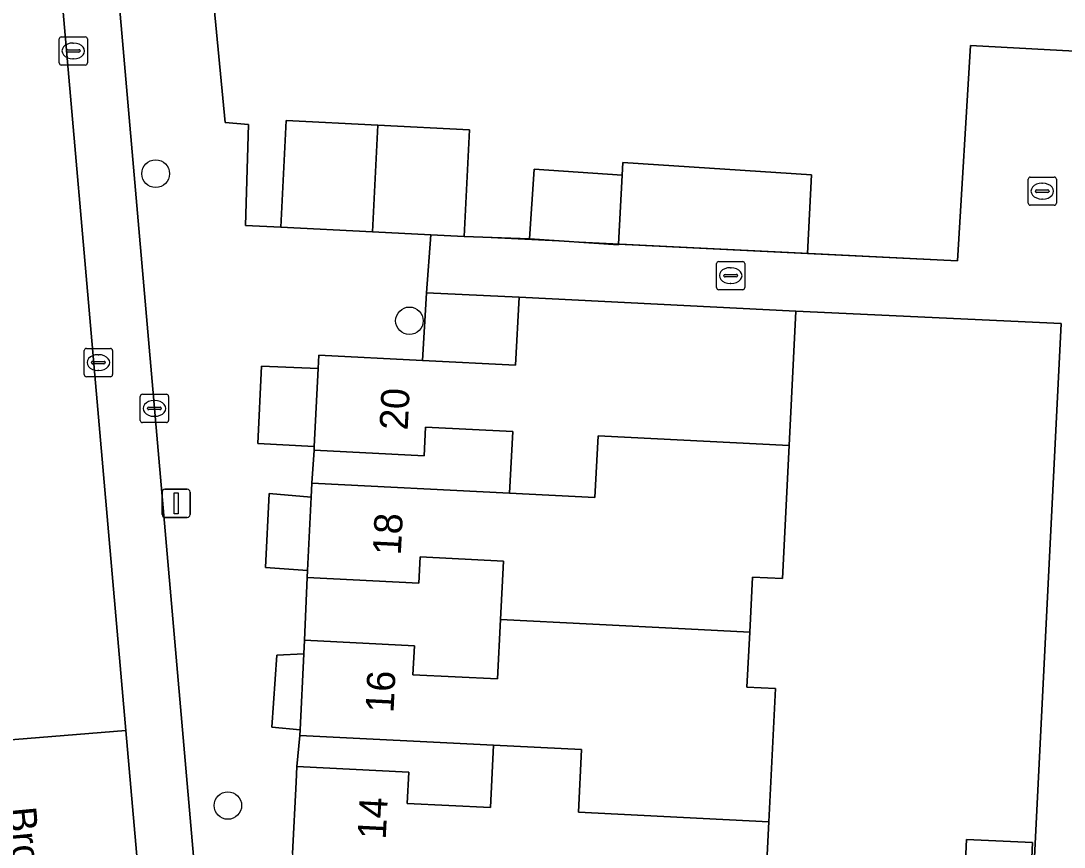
# Model space of a CAD drawing. Extents: x 162989 to 165008, y 383432 to 384338.
# Drawn here: x 164326.35 to 164363.36, y 383840 to 383869.31 of the extents above; entities that cross this region are included whole.
import ezdxf

# ---------------------------------------------------------------- set-up
doc = ezdxf.new("R2010")
doc.units = 0
for name, color, linetype in [('IMGEO_Boom', 7, 'Continuous'), ('IMGEO_Erf', 7, 'Continuous'), ('IMGEO_Groenvoorziening', 7, 'Continuous'), ('IMGEO_Kolk', 7, 'Continuous'), ('IMGEO_Lichtmast', 7, 'Continuous'), ('IMGEO_Muur', 7, 'Continuous'), ('IMGEO_Openbare_ruimte_label', 7, 'Continuous'), ('IMGEO_Pand', 7, 'Continuous'), ('IMGEO_Pand_nummerreeks', 7, 'Continuous'), ('IMGEO_Parkeervlak_open', 7, 'Continuous'), ('IMGEO_Rijbaan_lokaal_open', 7, 'Continuous'), ('IMGEO_Rioolput', 7, 'Continuous'), ('IMGEO_Voetpad_open', 7, 'Continuous')]:
    doc.layers.add(name, color=color, linetype=linetype)

msp = doc.modelspace()

# ---------------------------------------------------------------- linework, layer by layer
at = {"layer": 'IMGEO_Boom'}
for centre in [(164331.132, 383863.892), (164340.134, 383858.673), (164333.693, 383841.479)]:
    msp.add_circle(centre, 0.489, dxfattribs=at)
at = {"layer": 'IMGEO_Erf'}
for points in [[(164331.591, 383886.669), (164333.598, 383865.706), (164334.426, 383865.633), (164334.316, 383862.057), (164335.568, 383861.989), (164335.758, 383865.78), (164339.012, 383865.617), (164342.266, 383865.453), (164342.076, 383861.663), (164344.39, 383861.579), (164344.553, 383864.047), (164347.68, 383863.841), (164347.705, 383864.293), (164354.4, 383863.851), (164354.249, 383861.056), (164359.573, 383860.805), (164360.038, 383868.434), (164383.545, 383867.158)], [(164362.129, 383836.096), (164363.256, 383858.577), (164353.844, 383859.015), (164353.602, 383854.254), (164353.362, 383849.528), (164352.304, 383849.582), (164352.205, 383847.634), (164352.106, 383845.681), (164353.124, 383845.629), (164352.884, 383840.903), (164352.645, 383836.213)]]:
    msp.add_lwpolyline(points, dxfattribs=at)
for points in [[(164340.598, 383857.262), (164343.899, 383857.095), (164344.022, 383859.515), (164340.744, 383859.665)], [(164336.674, 383852.917), (164343.689, 383852.56), (164343.8, 383854.745), (164340.705, 383854.902), (164340.653, 383853.882), (164336.75, 383854.08)], [(164336.416, 383847.343), (164340.312, 383847.145), (164340.259, 383846.12), (164343.258, 383845.968), (164343.365, 383848.075), (164343.47, 383850.145), (164340.516, 383850.295), (164340.469, 383849.362), (164336.504, 383849.563)], [(164336.139, 383842.862), (164340.11, 383842.66), (164340.053, 383841.556), (164343.007, 383841.405), (164343.12, 383843.618), (164336.244, 383843.967)], [(164362.239, 383840.166), (164362.043, 383835.855), (164359.692, 383835.962), (164359.888, 383840.273)]]:
    msp.add_lwpolyline(points, close=True, dxfattribs=at)
at = {"layer": 'IMGEO_Groenvoorziening'}
for points in [[(164336.757, 383854.215), (164336.897, 383856.984), (164334.887, 383857.063), (164334.76, 383854.323)], [(164336.517, 383849.82), (164336.649, 383852.42), (164335.157, 383852.542), (164335.031, 383849.923)], [(164336.254, 383844.16), (164336.392, 383846.865), (164335.433, 383846.813), (164335.257, 383844.264)]]:
    msp.add_lwpolyline(points, close=True, dxfattribs=at)
at = {"layer": 'IMGEO_Kolk'}
for p, q in [((164327.71, 383867.819), (164327.71, 383868.671)), ((164327.785, 383868.745), (164328.637, 383868.745)), ((164328.711, 383868.671), (164328.711, 383867.819)), ((164328.198, 383868.525), (164328.223, 383868.525)), ((164327.969, 383868.239), (164327.969, 383868.251)), ((164328.407, 383868.202), (164328.009, 383868.202)), ((164328.012, 383868.288), (164328.41, 383868.288)), ((164328.221, 383867.965), (164328.196, 383867.965)), ((164328.453, 383868.251), (164328.453, 383868.239)), ((164328.637, 383867.745), (164327.785, 383867.745)), ((164362.081, 383862.845), (164362.081, 383863.697)), ((164362.156, 383863.771), (164363.008, 383863.771)), ((164362.569, 383863.551), (164362.594, 383863.551)), ((164363.082, 383863.697), (164363.082, 383862.845)), ((164362.34, 383863.265), (164362.34, 383863.277)), ((164362.778, 383863.228), (164362.38, 383863.228)), ((164362.383, 383863.314), (164362.781, 383863.314)), ((164362.824, 383863.277), (164362.824, 383863.265)), ((164363.008, 383862.771), (164362.156, 383862.771)), ((164362.592, 383862.991), (164362.567, 383862.991)), ((164351.029, 383859.85), (164351.029, 383860.702)), ((164351.104, 383860.776), (164351.956, 383860.776)), ((164351.517, 383860.556), (164351.542, 383860.556)), ((164352.03, 383860.702), (164352.03, 383859.85)), ((164351.288, 383860.27), (164351.288, 383860.282)), ((164351.726, 383860.233), (164351.328, 383860.233)), ((164351.331, 383860.319), (164351.729, 383860.319)), ((164351.772, 383860.282), (164351.772, 383860.27)), ((164351.54, 383859.996), (164351.515, 383859.996)), ((164351.956, 383859.776), (164351.104, 383859.776)), ((164328.601, 383856.765), (164328.601, 383857.617)), ((164328.676, 383857.691), (164329.528, 383857.691)), ((164329.602, 383857.617), (164329.602, 383856.765)), ((164328.86, 383857.185), (164328.86, 383857.197)), ((164328.903, 383857.234), (164329.301, 383857.234)), ((164329.089, 383857.471), (164329.114, 383857.471)), ((164329.344, 383857.197), (164329.344, 383857.185)), ((164329.298, 383857.148), (164328.9, 383857.148)), ((164329.112, 383856.911), (164329.087, 383856.911)), ((164329.528, 383856.691), (164328.676, 383856.691))]:
    msp.add_line(p, q, dxfattribs=at)
for points in [[(164327.71, 383867.819), (164327.71, 383868.671)], [(164327.785, 383868.745), (164328.637, 383868.745)], [(164328.711, 383868.671), (164328.711, 383867.819)], [(164328.637, 383867.745), (164327.785, 383867.745)], [(164362.081, 383862.845), (164362.081, 383863.697)], [(164362.156, 383863.771), (164363.008, 383863.771)], [(164363.082, 383863.697), (164363.082, 383862.845)], [(164363.008, 383862.771), (164362.156, 383862.771)], [(164351.029, 383859.85), (164351.029, 383860.702)], [(164351.104, 383860.776), (164351.956, 383860.776)], [(164352.03, 383860.702), (164352.03, 383859.85)], [(164351.956, 383859.776), (164351.104, 383859.776)], [(164328.601, 383856.765), (164328.601, 383857.617)], [(164328.676, 383857.691), (164329.528, 383857.691)], [(164329.602, 383857.617), (164329.602, 383856.765)], [(164329.528, 383856.691), (164328.676, 383856.691)]]:
    msp.add_lwpolyline(points, dxfattribs=at)
for centre, radius, start, end in [((164327.787, 383868.669), 0.0765, 91.552, 178.448), ((164327.787, 383868.669), 0.0765, 91.552, 178.448), ((164328.635, 383868.669), 0.0765, 1.552, 88.448), ((164328.635, 383868.669), 0.0765, 1.552, 88.448), ((164328.009, 383868.248), 0.0403, 85.8775, 175.7526), ((164328.006, 383868.238), 0.0366, 178.938, 274.7102), ((164328.41, 383868.245), 0.043, 264.8664, 352.4533), ((164328.414, 383868.25), 0.0386, 1.7309, 96.639), ((164327.787, 383867.821), 0.0765, 181.552, 268.448), ((164327.787, 383867.821), 0.0765, 181.552, 268.448), ((164328.635, 383867.821), 0.0765, 271.552, 358.448), ((164328.635, 383867.821), 0.0765, 271.552, 358.448), ((164362.158, 383863.695), 0.0765, 91.552, 178.448), ((164362.158, 383863.695), 0.0765, 91.552, 178.448), ((164363.006, 383863.695), 0.0765, 1.552, 88.448), ((164363.006, 383863.695), 0.0765, 1.552, 88.448), ((164362.38, 383863.274), 0.0403, 85.8775, 175.7526), ((164362.377, 383863.264), 0.0366, 178.938, 274.7102), ((164362.781, 383863.271), 0.043, 264.8664, 352.4533), ((164362.785, 383863.276), 0.0386, 1.7309, 96.639), ((164362.158, 383862.847), 0.0765, 181.552, 268.448), ((164362.158, 383862.847), 0.0765, 181.552, 268.448), ((164363.006, 383862.847), 0.0765, 271.552, 358.448), ((164363.006, 383862.847), 0.0765, 271.552, 358.448), ((164351.106, 383860.7), 0.0765, 91.552, 178.448), ((164351.106, 383860.7), 0.0765, 91.552, 178.448), ((164351.954, 383860.7), 0.0765, 1.552, 88.448), ((164351.954, 383860.7), 0.0765, 1.552, 88.448), ((164351.328, 383860.279), 0.0403, 85.8775, 175.7526), ((164351.325, 383860.269), 0.0366, 178.938, 274.7102), ((164351.729, 383860.276), 0.043, 264.8664, 352.4533), ((164351.733, 383860.281), 0.0386, 1.7309, 96.639), ((164351.106, 383859.852), 0.0765, 181.552, 268.448), ((164351.106, 383859.852), 0.0765, 181.552, 268.448), ((164351.954, 383859.852), 0.0765, 271.552, 358.448), ((164351.954, 383859.852), 0.0765, 271.552, 358.448), ((164328.678, 383857.615), 0.0765, 91.552, 178.448), ((164328.678, 383857.615), 0.0765, 91.552, 178.448), ((164329.526, 383857.615), 0.0765, 1.552, 88.448), ((164329.526, 383857.615), 0.0765, 1.552, 88.448), ((164328.9, 383857.194), 0.0403, 85.8775, 175.7526), ((164329.305, 383857.196), 0.0386, 1.7309, 96.639), ((164328.897, 383857.184), 0.0366, 178.938, 274.7102), ((164329.301, 383857.191), 0.043, 264.8664, 352.4533), ((164328.678, 383856.767), 0.0765, 181.552, 268.448), ((164328.678, 383856.767), 0.0765, 181.552, 268.448), ((164329.526, 383856.767), 0.0765, 271.552, 358.448), ((164329.526, 383856.767), 0.0765, 271.552, 358.448)]:
    msp.add_arc(centre, radius, start, end, dxfattribs=at)
for centre, major_axis, ratio, start_param, end_param in [((164328.197, 383868.245), (-0.387, 0.002), 0.722429, 4.712389, 7.853982), ((164328.222, 383868.245), (-0.39, 0.002), 0.717154, 1.570796, 4.712389), ((164362.568, 383863.271), (-0.387, 0.002), 0.722429, 4.712389, 7.853982), ((164362.593, 383863.271), (-0.39, 0.002), 0.717154, 1.570796, 4.712389), ((164351.516, 383860.276), (-0.387, 0.002), 0.722429, 4.712389, 7.853982), ((164351.541, 383860.276), (-0.39, 0.002), 0.717154, 1.570796, 4.712389), ((164329.088, 383857.191), (-0.387, 0.002), 0.722429, 4.712389, 7.853982), ((164329.113, 383857.191), (-0.39, 0.002), 0.717154, 1.570796, 4.712389)]:
    msp.add_ellipse(centre, major_axis=major_axis, ratio=ratio, start_param=start_param, end_param=end_param, dxfattribs=at)
at = {"layer": 'IMGEO_Lichtmast'}
for p, q in [((164331.363, 383851.799), (164331.363, 383852.599)), ((164331.363, 383852.599), (164331.363, 383851.799)), ((164331.463, 383852.699), (164332.253, 383852.699)), ((164332.253, 383852.699), (164331.463, 383852.699)), ((164332.353, 383852.599), (164332.353, 383851.799)), ((164332.353, 383851.799), (164332.353, 383852.599)), ((164332.253, 383851.699), (164331.463, 383851.699)), ((164331.463, 383851.699), (164332.253, 383851.699))]:
    msp.add_line(p, q, dxfattribs=at)
msp.add_lwpolyline([(164331.783, 383852.574), (164331.933, 383852.574), (164331.933, 383851.824), (164331.783, 383851.824), (164331.783, 383852.574)], dxfattribs=at)
for centre, start, end in [((164331.463, 383852.599), 90, 180), ((164331.463, 383852.599), 90, 180), ((164332.253, 383852.599), 0, 90), ((164332.253, 383852.599), 360, 90), ((164331.463, 383851.799), 180, 270), ((164331.463, 383851.799), 180, 270), ((164332.253, 383851.799), 270, 0), ((164332.253, 383851.799), 270, 0)]:
    msp.add_arc(centre, 0.1, start, end, dxfattribs=at)
at = {"layer": 'IMGEO_Muur'}
for points in [[(164360.038, 383868.434), (164359.573, 383860.805), (164342.076, 383861.663)], [(164360.038, 383868.434), (164383.545, 383867.158)], [(164353.844, 383859.015), (164363.256, 383858.577), (164362.129, 383836.096)]]:
    msp.add_lwpolyline(points, dxfattribs=at)
at = {"layer": 'IMGEO_Pand'}
for points in [[(164338.822, 383861.826), (164339.012, 383865.617), (164335.758, 383865.78), (164335.568, 383861.989)], [(164338.822, 383861.826), (164340.89, 383861.722), (164342.076, 383861.663), (164342.266, 383865.453), (164339.012, 383865.617)], [(164347.68, 383863.841), (164347.547, 383861.392), (164354.249, 383861.056), (164354.4, 383863.851), (164347.705, 383864.293)], [(164347.68, 383863.841), (164344.553, 383864.047), (164344.39, 383861.579), (164347.546, 383861.371), (164347.547, 383861.392)], [(164343.689, 383852.56), (164346.713, 383852.407), (164346.827, 383854.593), (164353.602, 383854.254), (164353.844, 383859.015), (164344.022, 383859.515), (164343.899, 383857.095), (164340.598, 383857.262), (164336.921, 383857.449), (164336.897, 383856.984), (164336.757, 383854.215), (164336.75, 383854.08), (164340.653, 383853.882), (164340.705, 383854.902), (164343.8, 383854.745)], [(164353.602, 383854.254), (164346.827, 383854.593), (164346.713, 383852.407), (164343.689, 383852.56), (164336.674, 383852.917), (164336.649, 383852.42), (164336.517, 383849.82), (164336.504, 383849.563), (164340.469, 383849.362), (164340.516, 383850.295), (164343.47, 383850.145), (164343.365, 383848.075), (164349.918, 383847.748), (164352.205, 383847.634), (164352.304, 383849.582), (164353.362, 383849.528)], [(164353.124, 383845.629), (164352.106, 383845.681), (164352.205, 383847.634), (164349.918, 383847.748), (164343.365, 383848.075), (164343.258, 383845.968), (164340.259, 383846.12), (164340.312, 383847.145), (164336.416, 383847.343), (164336.392, 383846.865), (164336.254, 383844.16), (164336.244, 383843.967), (164343.12, 383843.618), (164346.243, 383843.463), (164346.127, 383841.246), (164352.884, 383840.903)], [(164352.884, 383840.903), (164346.127, 383841.246), (164346.243, 383843.463), (164343.12, 383843.618), (164343.007, 383841.405), (164340.053, 383841.556), (164340.11, 383842.66), (164336.139, 383842.862), (164336.111, 383842.312), (164335.982, 383839.776), (164335.966, 383839.468), (164337.405, 383839.395), (164342.97, 383839.112), (164342.958, 383838.867), (164346.134, 383838.706), (164346.051, 383836.455), (164352.645, 383836.213)], [(164362.239, 383840.166), (164359.888, 383840.273), (164359.692, 383835.962), (164362.043, 383835.855)]]:
    msp.add_lwpolyline(points, close=True, dxfattribs=at)
at = {"layer": 'IMGEO_Parkeervlak_open'}
msp.add_lwpolyline([(164335.511, 383804.788), (164328.723, 383882.736), (164326.729, 383882.504), (164330.069, 383844.137), (164333.77, 383801.951), (164334.027, 383802.544), (164335.281, 383804.049)], dxfattribs=at)
at = {"layer": 'IMGEO_Rijbaan_lokaal_open'}
for points in [[(164323.319, 383845.744), (164323.505, 383843.603), (164330.069, 383844.137), (164326.729, 383882.504)], [(164340.843, 383722.51), (164335.426, 383783.74), (164333.897, 383800.338), (164333.77, 383801.951), (164330.069, 383844.137), (164323.505, 383843.603), (164323.537, 383843.266), (164328.513, 383787.055), (164328.714, 383784.472), (164334.296, 383721.992)]]:
    msp.add_lwpolyline(points, dxfattribs=at)
at = {"layer": 'IMGEO_Rioolput'}
for p, q in [((164330.588, 383855.139), (164330.588, 383855.991)), ((164330.663, 383856.065), (164331.515, 383856.065)), ((164331.076, 383855.845), (164331.101, 383855.845)), ((164331.589, 383855.991), (164331.589, 383855.139)), ((164330.847, 383855.559), (164330.847, 383855.571)), ((164331.285, 383855.522), (164330.887, 383855.522)), ((164330.89, 383855.608), (164331.288, 383855.608)), ((164331.331, 383855.571), (164331.331, 383855.559)), ((164331.515, 383855.065), (164330.663, 383855.065)), ((164331.099, 383855.285), (164331.074, 383855.285))]:
    msp.add_line(p, q, dxfattribs=at)
for points in [[(164330.588, 383855.139), (164330.588, 383855.991)], [(164330.663, 383856.065), (164331.515, 383856.065)], [(164331.589, 383855.991), (164331.589, 383855.139)], [(164331.515, 383855.065), (164330.663, 383855.065)]]:
    msp.add_lwpolyline(points, dxfattribs=at)
for centre, radius, start, end in [((164330.665, 383855.989), 0.0765, 91.552, 178.448), ((164330.665, 383855.989), 0.0765, 91.552, 178.448), ((164331.513, 383855.989), 0.0765, 1.552, 88.448), ((164331.513, 383855.989), 0.0765, 1.552, 88.448), ((164330.887, 383855.568), 0.0403, 85.8775, 175.7526), ((164330.884, 383855.558), 0.0366, 178.938, 274.7102), ((164331.288, 383855.565), 0.043, 264.8664, 352.4533), ((164331.292, 383855.57), 0.0386, 1.7309, 96.639), ((164330.665, 383855.141), 0.0765, 181.552, 268.448), ((164330.665, 383855.141), 0.0765, 181.552, 268.448), ((164331.513, 383855.141), 0.0765, 271.552, 358.448), ((164331.513, 383855.141), 0.0765, 271.552, 358.448)]:
    msp.add_arc(centre, radius, start, end, dxfattribs=at)
for centre, major_axis, ratio, start_param, end_param in [((164331.075, 383855.565), (-0.387, 0.002), 0.722429, 4.712389, 7.853982), ((164331.1, 383855.565), (-0.39, 0.002), 0.717154, 1.570796, 4.712389)]:
    msp.add_ellipse(centre, major_axis=major_axis, ratio=ratio, start_param=start_param, end_param=end_param, dxfattribs=at)
at = {"layer": 'IMGEO_Voetpad_open'}
for points in [[(164335.982, 383839.776), (164336.111, 383842.312), (164336.139, 383842.862), (164336.244, 383843.967), (164336.254, 383844.16), (164335.257, 383844.264), (164335.433, 383846.813), (164336.392, 383846.865), (164336.416, 383847.343), (164336.504, 383849.563), (164336.517, 383849.82), (164335.031, 383849.923), (164335.157, 383852.542), (164336.649, 383852.42), (164336.674, 383852.917), (164336.75, 383854.08), (164336.757, 383854.215), (164334.76, 383854.323), (164334.887, 383857.063), (164336.897, 383856.984), (164336.921, 383857.449), (164340.598, 383857.262), (164340.744, 383859.665), (164340.89, 383861.722), (164338.822, 383861.826), (164335.568, 383861.989), (164334.316, 383862.057), (164334.426, 383865.633), (164333.598, 383865.706), (164331.591, 383886.669)], [(164326.563, 383885.192), (164326.729, 383882.504), (164328.723, 383882.736), (164335.511, 383804.788)], [(164383.545, 383867.158), (164360.038, 383868.434), (164359.573, 383860.805), (164354.249, 383861.056), (164347.547, 383861.392), (164347.546, 383861.371), (164344.39, 383861.579), (164342.076, 383861.663), (164340.89, 383861.722), (164340.744, 383859.665), (164344.022, 383859.515), (164353.844, 383859.015), (164363.256, 383858.577), (164362.129, 383836.096)]]:
    msp.add_lwpolyline(points, dxfattribs=at)

# ---------------------------------------------------------------- texts
at = {"layer": 'IMGEO_Openbare_ruimte_label'}
msp.add_text('Broekakkerseweg', height=1, rotation=275.3344, dxfattribs=at).set_placement((164325.891, 383841.389))
at = {"layer": 'IMGEO_Pand_nummerreeks'}
for s, rotation, p in [('20', 87.0943, (164340.07, 383854.775)), ('18', 87.101, (164339.827, 383850.342)), ('16', 87.0839, (164339.568, 383844.753)), ('14', 87.082, (164339.291, 383840.263))]:
    msp.add_text(s, height=1, rotation=rotation, dxfattribs=at).set_placement(p)

doc.saveas('drawing.dxf')
